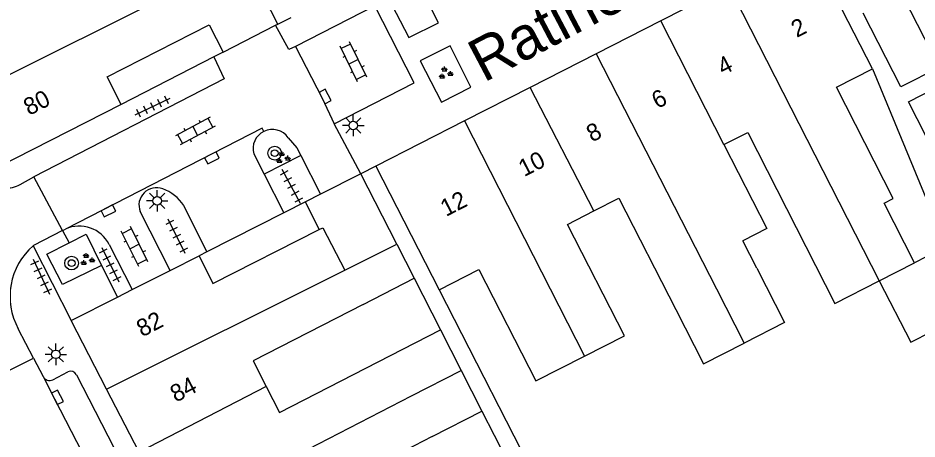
# Model space of a CAD drawing. Extents: x 132998 to 136004, y 396998 to 398512.
# Drawn here: x 133531.2 to 133583.7, y 398430 to 398454.6 of the extents above; entities that cross this region are included whole.
import ezdxf

# ---------------------------------------------------------------- set-up
doc = ezdxf.new("R2010")
doc.units = 0
for name, color, linetype in [('gg-afsc-erfafscheiding', 7, 'Continuous'), ('gg-afsc-muur', 7, 'Continuous'), ('gg-anno-huisnummerreeks BGT', 7, 'Continuous'), ('gg-anno-openbare ruimte label', 7, 'Continuous'), ('gg-bbg-gedigitaliseerde bebouwing', 7, 'Continuous'), ('gg-bbg-gedigitaliseerde bijgebouw', 7, 'Continuous'), ('gg-bbg-hoofdgebouw', 7, 'Continuous'), ('gg-bbg-luifel en loopbrug', 7, 'Continuous'), ('gg-bbg-tussenscheiding', 7, 'Continuous'), ('gg-knt-verharding', 7, 'Continuous'), ('gg-knt-verharding nz', 7, 'Continuous'), ('gt-grn-weggrens', 7, 'Continuous'), ('gt-symb-boom', 7, 'Continuous'), ('gt-symb-groenvak', 7, 'Continuous'), ('gt-symb-klinker verharding', 7, 'Continuous'), ('gt-symb-kolk', 7, 'Continuous'), ('gt-symb-lichtmast', 7, 'Continuous'), ('gt-symb-tegel verharding', 7, 'Continuous')]:
    doc.layers.add(name, color=color, linetype=linetype)

# ---------------------------------------------------------------- blocks, each defined once
blk = doc.blocks.new('gt0-TEG1')
at = {"layer": 'gt-symb-tegel verharding'}
for p, q in [((-1.125, 0), (1.125, 0)), ((-0.9, -0.25), (-0.9, 0.25)), ((-0.45, -0.25), (-0.45, 0.25)), ((0, -0.25), (0, 0.25)), ((0.45, -0.25), (0.45, 0.25)), ((0.9, -0.25), (0.9, 0.25))]:
    blk.add_line(p, q, dxfattribs=at)
blk = doc.blocks.new('gt0-GRVAK')
at = {"layer": 'gt-symb-groenvak'}
for p, q in [((-0.11, 0.189), (-0.228, 0.24)), ((-0.182, 0.153), (0.088, 0.153)), ((-0.091, 0.211), (-0.156, 0.322)), ((-0.047, 0.214), (-0.047, 0.393)), ((-0.004, 0.211), (0.061, 0.322)), ((0.015, 0.189), (0.133, 0.24)), ((0.262, -0.052), (0.197, 0.059)), ((0.305, -0.049), (0.305, 0.13)), ((0.349, -0.052), (0.414, 0.059)), ((-0.245, -0.228), (-0.363, -0.177)), ((-0.318, -0.264), (-0.047, -0.264)), ((-0.226, -0.206), (-0.291, -0.095)), ((-0.183, -0.203), (-0.183, -0.024)), ((-0.139, -0.206), (-0.074, -0.095)), ((-0.12, -0.228), (-0.002, -0.177)), ((0.243, -0.074), (0.125, -0.023)), ((0.17, -0.11), (0.441, -0.11)), ((0.368, -0.074), (0.486, -0.023))]:
    blk.add_line(p, q, dxfattribs=at)
blk = doc.blocks.new('gt0-LMAST')
at = {"layer": 'gt-symb-lichtmast'}
for p, q in [((-0.005, 0.246), (-0.005, 0.621)), ((-0.182, 0.173), (-0.447, 0.438)), ((0.172, 0.173), (0.437, 0.438)), ((-0.255, -0.004), (-0.63, -0.004)), ((-0.182, -0.181), (-0.447, -0.446)), ((-0.005, -0.254), (-0.005, -0.629)), ((0.437, -0.446), (0.172, -0.181)), ((0.245, -0.004), (0.62, -0.004))]:
    blk.add_line(p, q, dxfattribs=at)
blk.add_circle((-0.005, -0.004), 0.25, dxfattribs=at)
blk = doc.blocks.new('gt0-KOLK')
at = {"layer": 'gt-symb-kolk'}
blk.add_lwpolyline([(0, 0), (0.375, 0), (0.375, 0.4), (-0.375, 0.4), (-0.375, 0), (0, 0)], dxfattribs=at)
blk = doc.blocks.new('gt0-KL1')
at = {"layer": 'gt-symb-klinker verharding'}
for p, q in [((-1.15, 0.3), (1.15, 0.3)), ((-1, -0.3), (-1, 0.3)), ((-0.5, 0.3), (-0.5, 0.45)), ((0, -0.3), (0, 0.3)), ((0.5, 0.3), (0.5, 0.45)), ((1, -0.3), (1, 0.3)), ((-1.15, -0.3), (1.15, -0.3)), ((-0.5, -0.45), (-0.5, -0.3)), ((0.5, -0.45), (0.5, -0.3))]:
    blk.add_line(p, q, dxfattribs=at)
blk = doc.blocks.new('gt0-BOOM')
at = {"layer": 'gt-symb-boom'}
for radius in [0.4, 0.2]:
    blk.add_circle((0, 0), radius, dxfattribs=at)

msp = doc.modelspace()

# ---------------------------------------------------------------- linework, layer by layer
at = {"layer": 'gg-afsc-erfafscheiding'}
for p, q in [((133581.068, 398451.606), (133585.35, 398441.226)), ((133553.329, 398441.372), (133551.239, 398445.484)), ((133554.343, 398439.385), (133555.88, 398436.374)), ((133558.299, 398431.634), (133559.725, 398428.838))]:
    msp.add_line(p, q, dxfattribs=at)
msp.add_lwpolyline([(133555.809, 398438.713), (133561.881, 398426.815), (133560.991, 398426.358)], dxfattribs=at)
at = {"layer": 'gg-afsc-muur'}
for p, q in [((133542.673, 398452.296), (133537.26, 398449.53)), ((133543.21, 398452.57), (133542.673, 398452.296)), ((133551.239, 398445.484), (133548.888, 398444.292)), ((133548.888, 398444.292), (133548.015, 398443.85))]:
    msp.add_line(p, q, dxfattribs=at)
at = {"layer": 'gg-bbg-gedigitaliseerde bebouwing'}
for p, q in [((133581.068, 398451.606), (133577.38, 398458.82)), ((133546.4, 398454.21), (133544.411, 398458.105)), ((133552.12, 398445.93), (133555.809, 398438.713)), ((133583.517, 398440.29), (133581.745, 398443.764)), ((133550.305, 398439.86), (133553.329, 398441.372)), ((133553.329, 398441.372), (133554.343, 398439.385)), ((133574.333, 398439.98), (133573.518, 398441.577)), ((133581.469, 398439.244), (133583.517, 398440.29)), ((133551.367, 398437.866), (133554.343, 398439.385)), ((133552.969, 398434.889), (133555.88, 398436.374)), ((133555.88, 398436.374), (133557.085, 398434.012)), ((133557.085, 398434.012), (133558.299, 398431.634)), ((133555.401, 398430.155), (133558.299, 398431.634)), ((133555.401, 398430.155), (133551.796, 398428.303))]:
    msp.add_line(p, q, dxfattribs=at)
for points in [[(133585.743, 398444.645), (133583.174, 398449.68), (133587.873, 398452.078)], [(133581.745, 398443.764), (133582.284, 398444.039), (133578.969, 398450.534), (133581.068, 398451.606)], [(133572.405, 398447.184), (133573.793, 398447.892), (133578.881, 398437.923), (133581.469, 398439.244)], [(133572.405, 398447.184), (133574.905, 398442.285), (133573.518, 398441.577)], [(133564.82, 398443.311), (133566.285, 398444.059), (133569.6, 398437.564)], [(133564.284, 398434.851), (133566.604, 398436.035), (133563.289, 398442.53), (133564.82, 398443.311)], [(133555.809, 398438.713), (133558.122, 398439.893), (133561.437, 398433.398), (133564.284, 398434.851)], [(133574.333, 398439.98), (133575.947, 398436.817), (133573.58, 398435.609)], [(133551.367, 398437.866), (133544.952, 398434.57), (133545.725, 398433.068)], [(133569.6, 398437.564), (133571.214, 398434.402), (133573.58, 398435.609)], [(133545.725, 398433.068), (133546.498, 398431.565), (133552.969, 398434.889)]]:
    msp.add_lwpolyline(points, dxfattribs=at)
at = {"layer": 'gg-bbg-gedigitaliseerde bijgebouw'}
msp.add_line((133582.76, 398455.99), (133584.956, 398451.686), dxfattribs=at)
msp.add_lwpolyline([(133584.956, 398451.686), (133582.73, 398450.55), (133580.537, 398454.847)], dxfattribs=at)
at = {"layer": 'gg-bbg-hoofdgebouw'}
for p, q in [((133572.696, 398456.43), (133568.721, 398454.401)), ((133568.721, 398454.401), (133564.966, 398452.485)), ((133543.21, 398452.57), (133546.268, 398454.142)), ((133546.268, 398454.142), (133546.4, 398454.21)), ((133564.966, 398452.485), (133561.103, 398450.514)), ((133561.103, 398450.514), (133557.285, 398448.566)), ((133537.26, 398449.53), (133529.86, 398445.76)), ((133557.285, 398448.566), (133552.12, 398445.93)), ((133548.809, 398442.228), (133549.027, 398442.338)), ((133549.027, 398442.338), (133550.305, 398439.86)), ((133540.109, 398439.844), (133541.8, 398440.7)), ((133537.896, 398438.724), (133540.109, 398439.844)), ((133537.038, 398438.29), (133537.896, 398438.724)), ((133534.35, 398436.93), (133537.038, 398438.29)), ((133536.415, 398432.915), (133534.35, 398436.93)), ((133538.301, 398429.249), (133536.415, 398432.915))]:
    msp.add_line(p, q, dxfattribs=at)
for points in [[(133537.26, 398449.53), (133536.44, 398451.13), (133542.39, 398454.16), (133543.21, 398452.57)], [(133541.8, 398440.7), (133542.61, 398439.09), (133548.809, 398442.228)]]:
    msp.add_lwpolyline(points, dxfattribs=at)
at = {"layer": 'gg-bbg-luifel en loopbrug'}
for p, q in [((133548.015, 398443.85), (133546.738, 398443.203)), ((133548.809, 398442.228), (133548.015, 398443.85)), ((133546.738, 398443.203), (133542.254, 398440.93)), ((133542.254, 398440.93), (133541.8, 398440.7)), ((133585.35, 398441.226), (133583.517, 398440.29))]:
    msp.add_line(p, q, dxfattribs=at)
msp.add_lwpolyline([(133581.469, 398439.244), (133583.301, 398435.655), (133586.979, 398437.534)], dxfattribs=at)
at = {"layer": 'gg-bbg-tussenscheiding'}
for p, q in [((133527.789, 398449.796), (133541.244, 398456.522)), ((133572.696, 398456.43), (133581.469, 398439.244)), ((133572.405, 398447.184), (133568.721, 398454.401)), ((133564.966, 398452.485), (133571.966, 398438.772)), ((133564.82, 398443.311), (133561.103, 398450.514)), ((133557.285, 398448.566), (133564.284, 398434.851)), ((133536.415, 398432.915), (133550.305, 398439.86)), ((133571.966, 398438.772), (133573.58, 398435.609)), ((133554.185, 398432.522), (133557.085, 398434.012)), ((133545.725, 398433.068), (133538.301, 398429.249)), ((133540.289, 398425.383), (133554.185, 398432.522))]:
    msp.add_line(p, q, dxfattribs=at)
at = {"layer": 'gg-knt-verharding'}
for p, q in [((133551.239, 398445.484), (133549.673, 398448.393)), ((133544.99, 398446.653), (133545.597, 398445.463)), ((133547.736, 398446.555), (133545.597, 398445.463)), ((133547.736, 398446.555), (133548.888, 398444.292)), ((133531.373, 398444.852), (133532.173, 398445.296)), ((133533.843, 398442.169), (133532.173, 398445.296)), ((133545.597, 398445.463), (133546.738, 398443.203)), ((133540.905, 398443.63), (133542.254, 398440.93)), ((133540.109, 398439.844), (133538.366, 398443.278)), ((133533.843, 398442.169), (133534.009, 398442.254)), ((133536.558, 398441.356), (133537.896, 398438.724)), ((133536.118, 398440.139), (133537.038, 398438.29)), ((133532.154, 398434.727), (133531.264, 398436.44)), ((133528.599, 398432.951), (133532.154, 398434.727)), ((133532.154, 398434.727), (133532.706, 398433.658)), ((133533.275, 398433.47), (133534.145, 398433.927)), ((133534.657, 398433.761), (133550.859, 398402.238))]:
    msp.add_line(p, q, dxfattribs=at)
for points in [[(133554.536, 398456.692), (133552.787, 398455.836), (133554.032, 398453.427), (133555.767, 398454.285), (133554.536, 398456.692)], [(133549.673, 398448.393), (133554.339, 398450.788), (133552.052, 398455.283), (133547.427, 398452.896)], [(133547.427, 398452.896), (133547.044, 398452.735), (133546.268, 398454.142)], [(133556.442, 398452.948), (133554.702, 398452.077), (133555.932, 398449.666), (133557.658, 398450.539), (133556.442, 398452.948)], [(133542.673, 398452.296), (133543.27, 398451.013), (133532.173, 398445.296)], [(133547.008, 398447.573), (133547.51, 398446.993), (133547.736, 398446.555)], [(133533.843, 398442.169), (133532.14, 398441.289), (133532.135, 398441.285)], [(133534.231, 398441.459), (133535.22, 398441.96), (133536.118, 398440.139)], [(133536.118, 398440.139), (133533.839, 398439.019), (133532.93, 398440.8), (133534.231, 398441.459)], [(133532.706, 398433.658), (133533.365, 398432.352), (133539.495, 398420.474), (133547.3, 398405.252)]]:
    msp.add_lwpolyline(points, dxfattribs=at)
for centre, radius, start, end in [((133546.075, 398446.945), 1.124, 116.538, 195.0542), ((133546.074, 398446.937), 1.13, 34.2481, 116.312), ((133529.718, 398448.608), 4.104, 280.4668, 293.7741), ((133539.32, 398443.643), 1.022, 69.3091, 200.9517), ((133538.948, 398442.415), 2.304, 31.8282, 71.4368), ((133534.815, 398440.475), 1.953, 26.8166, 114.3692), ((133534.69, 398438.325), 3.911, 130.8021, 208.8151), ((133534.313, 398433.574), 0.391, 28.5959, 115.4767), ((133533.087, 398433.856), 0.429, 207.4364, 295.996)]:
    msp.add_arc(centre, radius, start, end, dxfattribs=at)
at = {"layer": 'gg-knt-verharding nz'}
for points in [[(133547.427, 398452.896), (133548.974, 398449.897), (133549.673, 398448.393)], [(133545.573, 398447.95), (133545.481, 398448.15), (133534.009, 398442.254)]]:
    msp.add_lwpolyline(points, dxfattribs=at)
at = {"layer": 'gt-grn-weggrens'}
for p, q in [((133546.4, 398454.21), (133547.17, 398454.6)), ((133552.12, 398445.93), (133551.239, 398445.484)), ((133533.843, 398442.169), (133534.231, 398441.459)), ((133532.135, 398441.285), (133534.35, 398436.93))]:
    msp.add_line(p, q, dxfattribs=at)

# ---------------------------------------------------------------- block references
at = {"layer": 'gt-symb-boom'}
for p in [(133546.212, 398446.683), (133534.372, 398440.27)]:
    msp.add_blockref('gt0-BOOM', p, dxfattribs=at)
at = {"layer": 'gt-symb-groenvak'}
for p in [(133556.162, 398451.34), (133546.671, 398446.413), (133535.266, 398440.467)]:
    msp.add_blockref('gt0-GRVAK', p, dxfattribs=at)
at = {"layer": 'gt-symb-klinker verharding'}
for p, rotation in [((133550.808, 398452.016), 116.28331291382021), ((133541.578, 398447.978), -151.71863891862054), ((133538.046, 398441.237), 116.28331291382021)]:
    msp.add_blockref('gt0-KL1', p, dxfattribs=dict(at, rotation=rotation))
at = {"layer": 'gt-symb-kolk'}
for p, rotation in [((133548.974, 398449.897), -62.74312822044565), ((133542.459, 398446.581), -152.56418149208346), ((133536.429, 398443.493), -152.87123394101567), ((133533.365, 398432.352), -63.22923923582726)]:
    msp.add_blockref('gt0-KOLK', p, dxfattribs=dict(at, rotation=rotation))
at = {"layer": 'gt-symb-lichtmast'}
for p in [(133550.801, 398448.305), (133539.362, 398443.907), (133533.459, 398434.954)]:
    msp.add_blockref('gt0-LMAST', p, dxfattribs=at)
at = {"layer": 'gt-symb-tegel verharding'}
for p, rotation in [((133539.095, 398449.397), 25.59142414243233), ((133547.183, 398444.738), 118.61503162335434), ((133540.496, 398441.834), 116.53943840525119), ((133536.627, 398440.177), -63.56312708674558), ((133532.607, 398439.487), -65.22886109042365)]:
    msp.add_blockref('gt0-TEG1', p, dxfattribs=dict(at, rotation=rotation))

# ---------------------------------------------------------------- texts
at = {"layer": 'gg-anno-huisnummerreeks BGT'}
for s, rotation, p in [('2', 27.1, (133576.655, 398453.398)), ('4', 27.1, (133572.356, 398451.204)), ('80', 27.2, (133531.895, 398448.853)), ('6', 27.1, (133568.523, 398449.248)), ('8', 27, (133564.714, 398447.304)), ('10', 27, (133560.757, 398445.285)), ('12', 27.1, (133556.205, 398442.962)), ('82', 27.2, (133538.485, 398435.938)), ('84', 27.2, (133540.445, 398432.127))]:
    msp.add_text(s, height=1, rotation=rotation, dxfattribs=at).set_placement(p)
at = {"layer": 'gg-anno-openbare ruimte label'}
msp.add_text('Ratinéstraat', height=2.5, rotation=27.8, dxfattribs=at).set_placement((133558.4, 398450.777))

doc.saveas('drawing.dxf')
